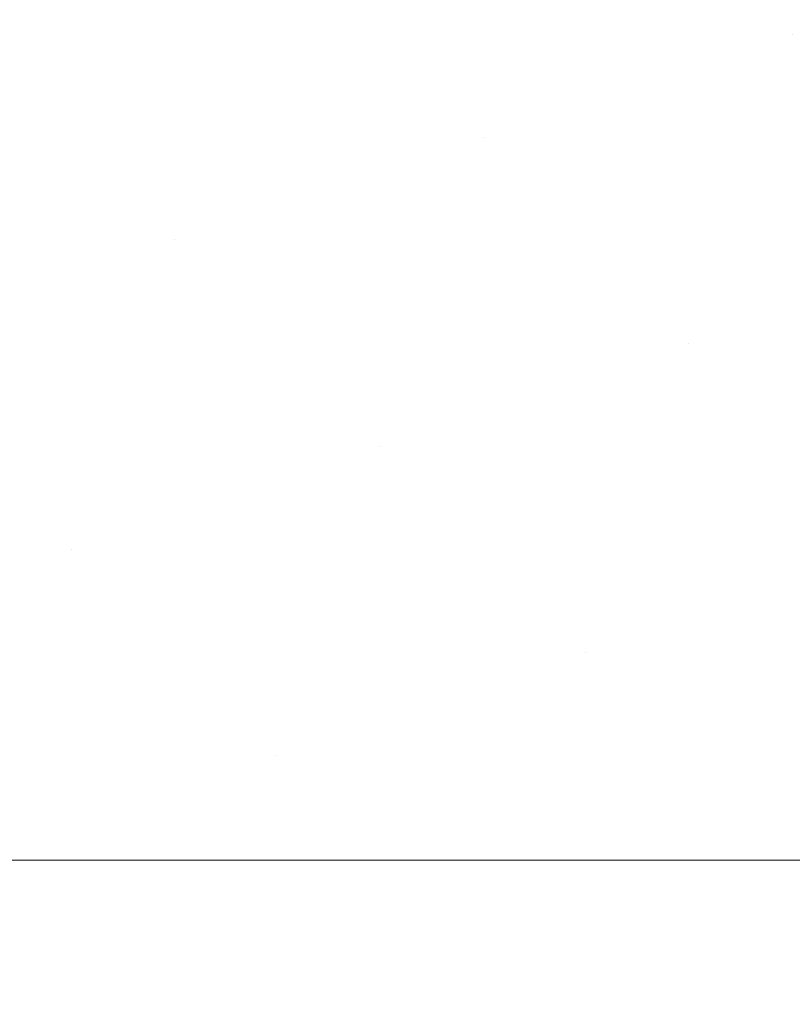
# Model space of a CAD drawing. Header units: centimetres. Extents: x -15121 to 30567, y -60641 to 0.
# Tile 417 of 656: x 1080.4823 to 1080.5455, y -23150.7946 to -23150.7141. Entities that reach past the tile are written whole.
import ezdxf

# ---------------------------------------------------------------- set-up
doc = ezdxf.new("R2010")
doc.units = ezdxf.units.CM
doc.header["$LTSCALE"] = 60
doc.layers.add('AIKA rzut sufitu wymiarowanie lobby', color=7, linetype='Continuous')
doc.layers.add('MB-uszczelki_tworzywa', color=8, linetype='Continuous', lineweight=0)
doc.styles.add('wymiar', font='txt.shx', dxfattribs={"width": 0.6})
doc.dimstyles.new('Dwudziestka', dxfattribs={"dimtxt": 7, "dimasz": 0.7, "dimexe": 5, "dimexo": 0, "dimgap": 2.5, "dimtad": 1, "dimtoh": 1, "dimdec": 3, "dimrnd": 0.5, "dimdsep": 46, "dimtxsty": 'wymiar', "dimblk": 'znacznik', "dimcen": 0, "dimdle": 5, "dimse1": 1, "dimse2": 1, "dimclrd": 256, "dimclre": 256, "dimclrt": 256, "dimadec": 0, "dimazin": 0, "dimtfac": 0.4, "dimtdec": 3, "dimtix": 1, "dimtofl": 0, "dimtmove": 2, "dimatfit": 3, "dimldrblk": 'znacznik', "dimfxl": 1, "dimtolj": 1, "dimarcsym": 0})

# ---------------------------------------------------------------- blocks, each defined once
blk = doc.blocks.new('120518', base_point=(5.2817, 995.21796))
at = {"layer": 'MB-uszczelki_tworzywa'}
for p, q in [((4.61831, 998.13239), (4.61831, 998.13239)), ((4.36585, 998.04789), (4.36585, 998.04789)), ((4.78627, 997.96443), (4.78627, 997.96443)), ((4.53381, 997.87993), (4.53381, 997.87993)), ((4.28134, 997.79542), (4.28134, 997.79542)), ((4.70177, 997.71091), (4.70177, 997.71091)), ((4.4493, 997.62746), (4.4493, 997.62746)), ((4.19684, 997.54296), (4.19684, 997.54296))]:
    blk.add_line(p, q, dxfattribs=at)
at = {"layer": 'MB-uszczelki_tworzywa', "flags": 128}
blk.add_lwpolyline([(6.7405, 998.21796), (3.82289, 998.21796), (3.74895, 998.21267), (3.67606, 998.19577), (3.60634, 998.16831), (3.54191, 998.13134), (3.48275, 998.08486), (3.43205, 998.02993), (3.38979, 997.96866), (2.70845, 996.78767)], dxfattribs=at)
blk = doc.blocks.new('znacznik')
at = {"color": 0}
for points in [[(0, -5), (0, 5)], [(-4, 0), (4, 0)]]:
    blk.add_lwpolyline(points, dxfattribs=at)
at = {"color": 1}
blk.add_lwpolyline([(-2.12132, -2.12132), (2.12132, 2.12132)], dxfattribs=at)
blk = doc.blocks.new('*D7253')
at = {"layer": 'AIKA rzut sufitu wymiarowanie lobby', "lineweight": -2, "transparency": 16777216}
blk.add_line((970.468437, -23167.852777), (1342.588032, -23167.852777), dxfattribs=at)
at = {"layer": 'Defpoints', "color": 0, "transparency": 16777216}
for p in [(969.768437, -23147.521541), (1343.288032, -23147.521541), (1343.288032, -23167.852777)]:
    blk.add_point(p, dxfattribs=at)
at = {"layer": 'AIKA rzut sufitu wymiarowanie lobby', "lineweight": -2, "transparency": 16777216, "xscale": 0.7, "yscale": 0.7, "zscale": 0.7, "rotation": 180}
blk.add_blockref('znacznik', (969.768437, -23167.852777), dxfattribs=at)
at = {"layer": 'AIKA rzut sufitu wymiarowanie lobby', "lineweight": -2, "transparency": 16777216, "xscale": 0.7, "yscale": 0.7, "zscale": 0.7}
blk.add_blockref('znacznik', (1343.288032, -23167.852777), dxfattribs=at)
at = {"layer": 'AIKA rzut sufitu wymiarowanie lobby', "transparency": 16777216, "insert": (1156.528235, -23161.852777), "char_height": 7, "attachment_point": 5, "style": 'wymiar'}
blk.add_mtext('\\A1;373.5', dxfattribs=at)

msp = doc.modelspace()

# ---------------------------------------------------------------- block references
at = {"xscale": 0.1, "yscale": 0.1, "zscale": 0.1, "rotation": 180.0000000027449}
msp.add_blockref('120518', (1080.436999, -23150.482778), dxfattribs=at)

# ---------------------------------------------------------------- dimensions: what is measured, and where the dimension line sits
at = {"layer": 'AIKA rzut sufitu wymiarowanie lobby', "color": 2}
dim = msp.add_linear_dim(base=(1343.288032, -23167.852777), p1=(969.768437, -23147.521541), p2=(1343.288032, -23147.521541), dimstyle='Dwudziestka', dxfattribs=at)
dim.commit()
dim.dimension.update_dxf_attribs({"geometry": '*D7253', "text_midpoint": (1156.528235, -23161.852777)})

doc.saveas('drawing.dxf')
